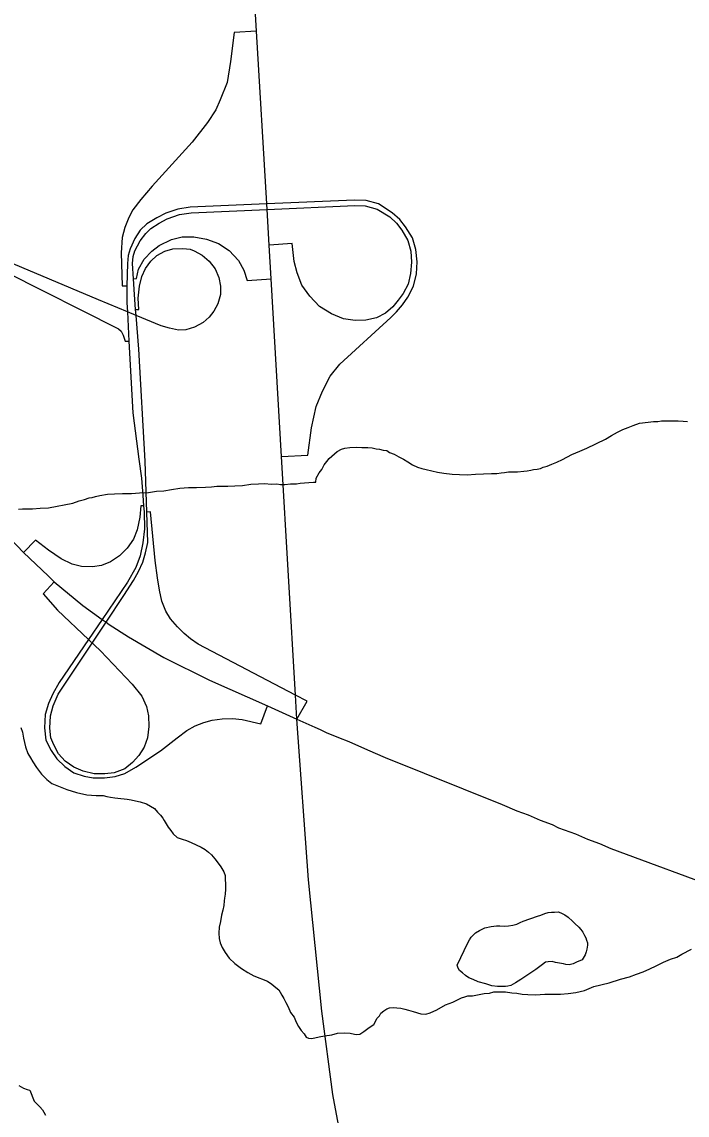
# Model space of a CAD drawing. Extents: x 2010165 to 2382125, y 1060529 to 1407316.
# Drawn here: x 2155103 to 2157848, y 1213235 to 1217745 of the extents above; entities that cross this region are included whole.
import ezdxf

# ---------------------------------------------------------------- set-up
doc = ezdxf.new("R2010")
doc.units = 0
for name, color, linetype in [('GM_X_Interchange_Ramps', 7, 'Continuous'), ('GM_X_Interstate_Route', 7, 'Continuous'), ('GM_X_Major_River', 7, 'Continuous'), ('GM_X_Minor_Lake', 7, 'Continuous'), ('GM_X_Minor_River', 7, 'Continuous')]:
    doc.layers.add(name, color=color, linetype=linetype)

msp = doc.modelspace()

# ---------------------------------------------------------------- linework, layer by layer
at = {"layer": 'GM_X_Interchange_Ramps'}
for points in [[(2156071.2, 1217706.4), (2155979, 1217700.7), (2155964.2, 1217580.7), (2155950.1, 1217494.5), (2155921.2, 1217423.1), (2155902.7, 1217381.9), (2155869.3, 1217329.4), (2155806.1, 1217249), (2155640.8, 1217066.7), (2155593.6, 1217011.6), (2155561.2, 1216969.6), (2155544, 1216937.2), (2155527.2, 1216896.1), (2155517.4, 1216855.4), (2155512.5, 1216792.4), (2155516.5, 1216656.1), (2155536, 1216656.3)], [(2155236.7, 1215435.1), (2155190.3, 1215385.8), (2155250.3, 1215317.7), (2155377.7, 1215196.7), (2155427.5, 1215149.3), (2155558.2, 1215012.2), (2155597.3, 1214963.4), (2155616.9, 1214920.9), (2155625.6, 1214882), (2155627.1, 1214838.4), (2155621.4, 1214791.2), (2155607.7, 1214753.1), (2155585.3, 1214717.7), (2155559.2, 1214688.7), (2155527.6, 1214663.2), (2155483.9, 1214646.8), (2155444.8, 1214642.7), (2155401.6, 1214643.2), (2155355.8, 1214653), (2155317.5, 1214669.9), (2155280.9, 1214695.4), (2155254.6, 1214724.7), (2155234.7, 1214762.3), (2155221.9, 1214790.5), (2155218.8, 1214831.5), (2155221, 1214881.5), (2155232.4, 1214923), (2155252.8, 1214970.6), (2155450.5, 1215267.6), (2155523.7, 1215377.6), (2155563.7, 1215439.6), (2155583.8, 1215477), (2155601.8, 1215516.4), (2155613.4, 1215554.4), (2155622.5, 1215597.5), (2155618.3, 1215722.5), (2155611.2, 1215932.4), (2155585.3, 1216394.6), (2155574.3, 1216533.5), (2155572.4, 1216557.4), (2155567.4, 1216619.5), (2155563.5, 1216684.8), (2155559.8, 1216748.5), (2155562.3, 1216776.8), (2155568.8, 1216800.3), (2155590.4, 1216840.7), (2155614.2, 1216872.2), (2155635.1, 1216891.9), (2155668.9, 1216914.5), (2155703.1, 1216932.4), (2155752.8, 1216949.5), (2155801.8, 1216957.2), (2156114.4, 1216971.2), (2156476.5, 1216987.4), (2156518.9, 1216985.3), (2156569.2, 1216971.9), (2156620.6, 1216939.7), (2156648.1, 1216914.1), (2156670.9, 1216885.3), (2156696, 1216843.1), (2156707.7, 1216798.6), (2156710.4, 1216753.6), (2156707.1, 1216706.8), (2156696.2, 1216662.4), (2156675.9, 1216623.6), (2156654.9, 1216596.7), (2156633.2, 1216569.5), (2156603.9, 1216542.5), (2156566, 1216523.6), (2156522.8, 1216513.6), (2156477.6, 1216512.4), (2156430.5, 1216520.1), (2156381.1, 1216539.8), (2156331.1, 1216569.9), (2156290.9, 1216612.8), (2156258, 1216659), (2156238.5, 1216709), (2156226.6, 1216756.5), (2156217.6, 1216830.4), (2156123.1, 1216822.9)], [(2156174.3, 1215951.3), (2156283.4, 1215956.8), (2156297.4, 1216069.9), (2156317.9, 1216157.5), (2156342.9, 1216221.1), (2156375.6, 1216283.6), (2156415.1, 1216332.9), (2156625.3, 1216525.3), (2156648.4, 1216548.2), (2156674, 1216577.8), (2156695.4, 1216609.6), (2156718.5, 1216654.8), (2156731.7, 1216705.3), (2156733.9, 1216754.2), (2156728.3, 1216805.7), (2156714.3, 1216854.3), (2156686.5, 1216898.4), (2156663.1, 1216929), (2156631.4, 1216956.3), (2156574.3, 1216994.3), (2156522.9, 1217007.1), (2156474.9, 1217009.7), (2156113, 1216994.3), (2155797.9, 1216980.8), (2155746.9, 1216971.7), (2155696.4, 1216955.1), (2155659.6, 1216936.3), (2155619, 1216910.9), (2155591.6, 1216885.3), (2155569.3, 1216850.5), (2155550.1, 1216808.4), (2155542, 1216781.1), (2155538.1, 1216747.7), (2155536, 1216656.3), (2155536.5, 1216585.2), (2155538.5, 1216548.3), (2155544.8, 1216427.8), (2155560.4, 1216132.2), (2155585.4, 1215941.3), (2155596.2, 1215861.7), (2155601.9, 1215790.8), (2155605.4, 1215748.5), (2155607.4, 1215723), (2155608.5, 1215653.4), (2155601.4, 1215595.4), (2155590.9, 1215541.8), (2155572.6, 1215493.8), (2155538.3, 1215432.7), (2155434.1, 1215279.6), (2155377.7, 1215196.7), (2155256.8, 1215019.1), (2155230.8, 1214972.1), (2155213.4, 1214933.3), (2155199.5, 1214887), (2155196.7, 1214832.3), (2155201.3, 1214781.1), (2155223.5, 1214738.4), (2155246.7, 1214705), (2155280.5, 1214672.2), (2155316.8, 1214647.1), (2155360.1, 1214633), (2155396.8, 1214626.1), (2155443.5, 1214625.4), (2155487.4, 1214631.5), (2155527.5, 1214644.5), (2155573, 1214669.8), (2155675, 1214738), (2155743.1, 1214790.5), (2155783.7, 1214821.7), (2155817.4, 1214840.4), (2155854.4, 1214854.7), (2155888.7, 1214864.3), (2155929.3, 1214869.7), (2155971.7, 1214870.7), (2156011.3, 1214867), (2156088.5, 1214848.7), (2156115.8, 1214922.5)], [(2155572.4, 1216557.4), (2155585.2, 1216558.5), (2155583.2, 1216604.7), (2155587.7, 1216654.2), (2155597.6, 1216694.3), (2155613.5, 1216727.8), (2155635.7, 1216758.1), (2155660.3, 1216780.5), (2155692.5, 1216798.5), (2155726.4, 1216807.9), (2155767, 1216810.3), (2155796.7, 1216807.1), (2155814.5, 1216799.6), (2155846.3, 1216781.8), (2155876.1, 1216757.6), (2155900.2, 1216725.8), (2155915.9, 1216689.8), (2155922.9, 1216654.4), (2155922.5, 1216619.9), (2155911.3, 1216581), (2155894.6, 1216550.5), (2155875.1, 1216525.9), (2155850.4, 1216504.7), (2155815.9, 1216485.4), (2155779.5, 1216474.6), (2155748.8, 1216472.8), (2155711.4, 1216480.4), (2155677.5, 1216490.7), (2155574.3, 1216533.5), (2155538.5, 1216548.3), (2155419.7, 1216597.4), (2154784.9, 1216865.3)], [(2155563.5, 1216684.8), (2155575.9, 1216685.6), (2155584.7, 1216724.3), (2155607.5, 1216765.8), (2155639.4, 1216798.2), (2155669.3, 1216822.6), (2155720.2, 1216846.6), (2155764.8, 1216857.9), (2155811.9, 1216857.2), (2155864.7, 1216848.2), (2155914.6, 1216830.2), (2155958.1, 1216801.5), (2155997.2, 1216760.2), (2156018.8, 1216719.7), (2156032.2, 1216678.2), (2156131.2, 1216685)], [(2155038.2, 1216711.9), (2155501.5, 1216478.8), (2155512.1, 1216468.9), (2155521, 1216452.1), (2155528.9, 1216426.9), (2155544.8, 1216427.8)], [(2155605.4, 1215748.5), (2155593.2, 1215747.5), (2155590, 1215701), (2155578.1, 1215649.5), (2155563.1, 1215611), (2155537.5, 1215572.9), (2155506.2, 1215542.1), (2155468.1, 1215517.1), (2155431.1, 1215502.5), (2155394.6, 1215496.7), (2155349.2, 1215497.2), (2155310.6, 1215507.7), (2155265.7, 1215529.6), (2155212.9, 1215565.1), (2155158.6, 1215607.1), (2155110.2, 1215555.3)], [(2156238, 1214867.8), (2156280.4, 1214941.9), (2156232.1, 1214967.2), (2155830.2, 1215177.6), (2155799, 1215199.6), (2155772.3, 1215221.9), (2155745.3, 1215248.7), (2155716.5, 1215281.3), (2155696.7, 1215313), (2155680.7, 1215355.4), (2155670.6, 1215399.6), (2155663, 1215451.4), (2155652.9, 1215522.5), (2155633.5, 1215723), (2155618.3, 1215722.5)]]:
    msp.add_lwpolyline(points, dxfattribs=at)
at = {"layer": 'GM_X_Interstate_Route'}
for points in [[(2156238, 1214867.8), (2156232.1, 1214967.2), (2156174.3, 1215951.3), (2156131.2, 1216685), (2156123.1, 1216822.9), (2156114.4, 1216971.2), (2156113, 1216994.3), (2156071.2, 1217706.4), (2156021.8, 1218547.2), (2155961.9, 1219804.3), (2155877.8, 1221048.5), (2155838.4, 1221371.7), (2155826.6, 1221456.7)], [(2153102.2, 1217942.6), (2153346.8, 1217774), (2153469, 1217677.4), (2153574.3, 1217584.9), (2153687.1, 1217473.7), (2153729, 1217425.4), (2153814, 1217330.6), (2153911.1, 1217210.7), (2153972.2, 1217133.3), (2154200.2, 1216818.5), (2154268, 1216719.6), (2154276.3, 1216707.5), (2154779.6, 1215973.6), (2154964.6, 1215718.1), (2155028.7, 1215641), (2155110.2, 1215555.3), (2155211.4, 1215459.1)], [(2155211.4, 1215459.1), (2155236.7, 1215435.1), (2155354.5, 1215337.4), (2155434.1, 1215279.6), (2155450.5, 1215267.6), (2155462.6, 1215258.9), (2155543, 1215207.1), (2155689, 1215122), (2155876.5, 1215028.6), (2156115.8, 1214922.5), (2156238, 1214867.8), (2156312.2, 1214835.1), (2156334, 1214825)], [(2157827.8, 1207693.8), (2157810.7, 1207793.9), (2157454.5, 1209105.1), (2157298.5, 1209679.2), (2156811.4, 1211472.2), (2156573.9, 1212356.8), (2156475, 1212841.7), (2156386, 1213319.6), (2156340.9, 1213663.4), (2156286.2, 1214205), (2156238, 1214867.8)], [(2156334, 1214825), (2156359, 1214813.5), (2156408.7, 1214792), (2156451.8, 1214776.4), (2156529.4, 1214742.2), (2156601.9, 1214709.7), (2157084.1, 1214516.7), (2157145.5, 1214489.9), (2157191.5, 1214473.5), (2157241.1, 1214452), (2157290.7, 1214434.2), (2157317.7, 1214420.4), (2157387.2, 1214394.8), (2157436.8, 1214373.3), (2157486.4, 1214355.4), (2157533.3, 1214334), (2158002.1, 1214161.9)]]:
    msp.add_lwpolyline(points, dxfattribs=at)
at = {"layer": 'GM_X_Major_River'}
msp.add_lwpolyline([(2155090, 1213357.4), (2155110.2, 1213345.6), (2155124.3, 1213339.8), (2155136.3, 1213337.9), (2155153, 1213292), (2155177.3, 1213268.2), (2155187.5, 1213256.3), (2155193.6, 1213246.3), (2155199.8, 1213234.4)], dxfattribs=at)
at = {"layer": 'GM_X_Minor_Lake'}
for points in [[(2157171.2, 1214034.5), (2157230.6, 1214055.7), (2157244.5, 1214059.9), (2157260.5, 1214066.1), (2157274.5, 1214070.3), (2157288.4, 1214072.5), (2157300.5, 1214072.6), (2157316.5, 1214072.8), (2157332.6, 1214067), (2157342.7, 1214061.1), (2157356.8, 1214051.3), (2157375.1, 1214035.4), (2157385.2, 1214025.5), (2157401.5, 1214009.7), (2157409.6, 1213999.8), (2157417.8, 1213989.8), (2157423.9, 1213975.8), (2157430.1, 1213965.9), (2157432.2, 1213955.9), (2157436.4, 1213945.9), (2157436.5, 1213935.9), (2157434.7, 1213919.8), (2157430.8, 1213907.7), (2157427, 1213895.6), (2157415.2, 1213875.4), (2157391.3, 1213865.1), (2157377.4, 1213858.9), (2157361.4, 1213854.7), (2157347.4, 1213856.5), (2157337.3, 1213858.4), (2157321.2, 1213862.2), (2157305.2, 1213864.1), (2157291.1, 1213867.9), (2157275.1, 1213867.7), (2157263.1, 1213865.5), (2157251.2, 1213855.4), (2157223.4, 1213835), (2157161.9, 1213794.1), (2157140, 1213779.8), (2157120.1, 1213769.5), (2157108.1, 1213767.3), (2157098.1, 1213765.2), (2157086.1, 1213765.1), (2157066.1, 1213764.8), (2157042, 1213768.5), (2157017.9, 1213776.3), (2156985.7, 1213783.9), (2156965.5, 1213793.7), (2156947.4, 1213801.5), (2156933.2, 1213811.3), (2156921.1, 1213821.2), (2156908.9, 1213831.1), (2156902.8, 1213841.1), (2156898.6, 1213853.1)], [(2156898.6, 1213853.1), (2156943.5, 1213945.9), (2156949.4, 1213958), (2156957.2, 1213968.1), (2156975, 1213986.4), (2156990.9, 1213996.6), (2157012.8, 1214006.9), (2157038.8, 1214013.3), (2157060.8, 1214015.6), (2157074.8, 1214015.7), (2157092.9, 1214013.9), (2157110.9, 1214016.2), (2157128.9, 1214018.4), (2157144.8, 1214022.6), (2157158.8, 1214028.8), (2157171.2, 1214034.5)]]:
    msp.add_lwpolyline(points, dxfattribs=at)
at = {"layer": 'GM_X_Minor_River'}
for points in [[(2156620.5, 1215968.4), (2156638.7, 1215960.6), (2156658.8, 1215950.8), (2156677, 1215941), (2156695.2, 1215929.2), (2156715.4, 1215917.4), (2156735.5, 1215907.6), (2156753.6, 1215901.8), (2156771.7, 1215898), (2156793.8, 1215892.2), (2156817.9, 1215886.5), (2156844, 1215882.8), (2156878.1, 1215879.2), (2156908.2, 1215877.6), (2156940.3, 1215876), (2156974.3, 1215878.4), (2157008.3, 1215880.8), (2157040.4, 1215881.2), (2157062.4, 1215881.5), (2157080.4, 1215883.7), (2157094.4, 1215885.9), (2157110.4, 1215888.1), (2157128.4, 1215888.3), (2157148.5, 1215888.6), (2157174.5, 1215890.9), (2157188.5, 1215893.1), (2157202.5, 1215895.2), (2157214.5, 1215897.4), (2157228.5, 1215899.6), (2157242.5, 1215901.8), (2157254.4, 1215907.9), (2157270.4, 1215912.1), (2157290.3, 1215920.4), (2157310.2, 1215928.6), (2157334.1, 1215939), (2157371.9, 1215959.5), (2157405.8, 1215974), (2157433.7, 1215986.3), (2157511.3, 1216023.4), (2157535.2, 1216037.8), (2157561.1, 1216052.1), (2157583, 1216062.4), (2157604.9, 1216070.7), (2157624.8, 1216079), (2157650.7, 1216089.3), (2157686.7, 1216093.8), (2157708.7, 1216096.1), (2157726.8, 1216096.3), (2157742.8, 1216098.5), (2157764.8, 1216098.7), (2157788.8, 1216099), (2157810.9, 1216099.3), (2157830.9, 1216097.5), (2157849, 1216095.8)], [(2155088.9, 1215734.9), (2155104.9, 1215735.1), (2155125, 1215735.4), (2155147, 1215735.6), (2155179, 1215738), (2155213.1, 1215740.4), (2155313, 1215759.7), (2155338.9, 1215768.1), (2155360.9, 1215774.4), (2155380.8, 1215780.6), (2155392.8, 1215782.8), (2155406.8, 1215787), (2155424.8, 1215791.2), (2155456.8, 1215795.6), (2155484.8, 1215798), (2155518.8, 1215798.4), (2155554.9, 1215798.8), (2155588.9, 1215801.2), (2155624.9, 1215803.7), (2155658.9, 1215808.1), (2155689, 1215810.5), (2155721, 1215814.9), (2155754.9, 1215821.3), (2155791, 1215823.8), (2155823, 1215824.2), (2155861.1, 1215824.6), (2155885.1, 1215826.9), (2155907.1, 1215829.2), (2155929.1, 1215829.5), (2155953.2, 1215829.8), (2155981.2, 1215830.1), (2156013.2, 1215832.5), (2156047.2, 1215836.9), (2156079.3, 1215839.3), (2156105.3, 1215839.7), (2156131.4, 1215838), (2156155.4, 1215838.3), (2156169.5, 1215836.4), (2156187.5, 1215836.7), (2156211.5, 1215839), (2156235.5, 1215839.3), (2156251.5, 1215841.5), (2156269.5, 1215843.7), (2156287.6, 1215843.9), (2156305.6, 1215846.1), (2156315.6, 1215846.3), (2156317.4, 1215862.3), (2156329.1, 1215884.6), (2156340.9, 1215898.7), (2156350.7, 1215916.9), (2156360.6, 1215931.1), (2156370.4, 1215943.2), (2156404.1, 1215971.7), (2156422, 1215982), (2156436, 1215986.2), (2156456, 1215988.4), (2156482, 1215990.8), (2156506.1, 1215989), (2156530.1, 1215989.3), (2156548.1, 1215987.5), (2156564.2, 1215983.7), (2156578.3, 1215981.9), (2156594.3, 1215978.1), (2156608.4, 1215976.2), (2156620.5, 1215968.4)], [(2155098.7, 1214834.2), (2155105, 1214814.2), (2155109.3, 1214790.2), (2155113.5, 1214772.2), (2155117.8, 1214754.2), (2155128.2, 1214726.2), (2155138.4, 1214708.3), (2155148.7, 1214692.3), (2155163, 1214668.4)], [(2155163, 1214668.4), (2155183.4, 1214640.6), (2155205.7, 1214618.8), (2155225.9, 1214603), (2155254.2, 1214591.3), (2155288.4, 1214577.7), (2155328.6, 1214566.1), (2155370.8, 1214556.6), (2155408.9, 1214553.1), (2155439, 1214553.4), (2155453, 1214549.6), (2155469.1, 1214545.8), (2155487.2, 1214544), (2155499.2, 1214542.1), (2155537.3, 1214538.6), (2155553.4, 1214534.8), (2155571.5, 1214531), (2155591.6, 1214527.2), (2155617.7, 1214519.5), (2155633.9, 1214509.7), (2155650, 1214499.9), (2155662.3, 1214484), (2155674.4, 1214472.1), (2155684.6, 1214460.1), (2155690.7, 1214450.2), (2155698.9, 1214436.2), (2155707.1, 1214422.3), (2155717.3, 1214408.4), (2155727.5, 1214394.5), (2155743.8, 1214380.6), (2155763.9, 1214372.8), (2155782, 1214367.1), (2155802.1, 1214359.3), (2155822.3, 1214349.5), (2155842.5, 1214339.7), (2155858.6, 1214329.9), (2155872.8, 1214320), (2155884.9, 1214308.1), (2155899.2, 1214292.2), (2155913.4, 1214274.4), (2155923.7, 1214258.4), (2155935.9, 1214238.5), (2155942.2, 1214222.5), (2155942.4, 1214206.5), (2155942.6, 1214188.4), (2155942.9, 1214166.4), (2155941.2, 1214146.3), (2155939.4, 1214130.2), (2155937.5, 1214118.2), (2155935.8, 1214100.1), (2155932, 1214080), (2155926.3, 1214059.8), (2155922.6, 1214033.7), (2155916.9, 1214009.6), (2155915.2, 1213985.5), (2155917.5, 1213963.4), (2155921.8, 1213945.4), (2155930, 1213925.5), (2155942.3, 1213905.5), (2155958.6, 1213881.7), (2155981, 1213859.9), (2156009.3, 1213840.2), (2156035.5, 1213822.4), (2156059.8, 1213808.7), (2156116.2, 1213787.3), (2156134.3, 1213775.5), (2156150.5, 1213761.6), (2156162.7, 1213751.8), (2156168.8, 1213741.8), (2156175, 1213729.8), (2156183.2, 1213715.9), (2156191.4, 1213699.9), (2156201.7, 1213682), (2156212, 1213658.1), (2156226.3, 1213638.2), (2156234.6, 1213618.2), (2156244.8, 1213600.3), (2156255, 1213584.3), (2156267.2, 1213570.4), (2156275.4, 1213556.5), (2156285.5, 1213552.6), (2156297.6, 1213550.8), (2156311.6, 1213552.9), (2156329.5, 1213557.2), (2156351.5, 1213561.4), (2156381.5, 1213565.8), (2156405.5, 1213572.1), (2156433.5, 1213574.5), (2156457.5, 1213572.8), (2156475.6, 1213569), (2156485.7, 1213567.1), (2156497.7, 1213569.3), (2156513.5, 1213579.5), (2156535.4, 1213595.8), (2156555.2, 1213608.1), (2156568.9, 1213634.3), (2156578.8, 1213644.5), (2156584.7, 1213654.6), (2156596.6, 1213664.8), (2156608.5, 1213672.9), (2156620.5, 1213677.1)], [(2156620.5, 1213677.1), (2156634.5, 1213679.3), (2156650.5, 1213677.5), (2156666.6, 1213675.7), (2156682.6, 1213671.8), (2156698.7, 1213668), (2156716.8, 1213662.2), (2156749, 1213652.6), (2156769.1, 1213650.8), (2156787, 1213657.1), (2156814.9, 1213669.5), (2156850.7, 1213690), (2156880.6, 1213700.3), (2156916.4, 1213718.8), (2156930.4, 1213723), (2156942.4, 1213727.2), (2156962.4, 1213727.4), (2156990.4, 1213731.8), (2157010.4, 1213736), (2157032.4, 1213738.3), (2157050.4, 1213742.6), (2157074.4, 1213742.8), (2157098.4, 1213743.1), (2157124.5, 1213739.4), (2157144.6, 1213737.7), (2157166.7, 1213733.9), (2157190.7, 1213732.2), (2157222.8, 1213730.6), (2157260.8, 1213733.1), (2157294.9, 1213733.5), (2157324.9, 1213733.9), (2157357, 1213736.3), (2157389, 1213740.7), (2157424.9, 1213749.1), (2157462.8, 1213765.7), (2157526.7, 1213780.5), (2157572.6, 1213795.1), (2157610.5, 1213805.6), (2157638.4, 1213816), (2157666.3, 1213826.3), (2157694.2, 1213838.7), (2157720.1, 1213851.1), (2157749.9, 1213865.5), (2157779.8, 1213877.9), (2157805.8, 1213886.2), (2157825.6, 1213898.5), (2157865.4, 1213919.1)]]:
    msp.add_lwpolyline(points, dxfattribs=at)

doc.saveas('drawing.dxf')
